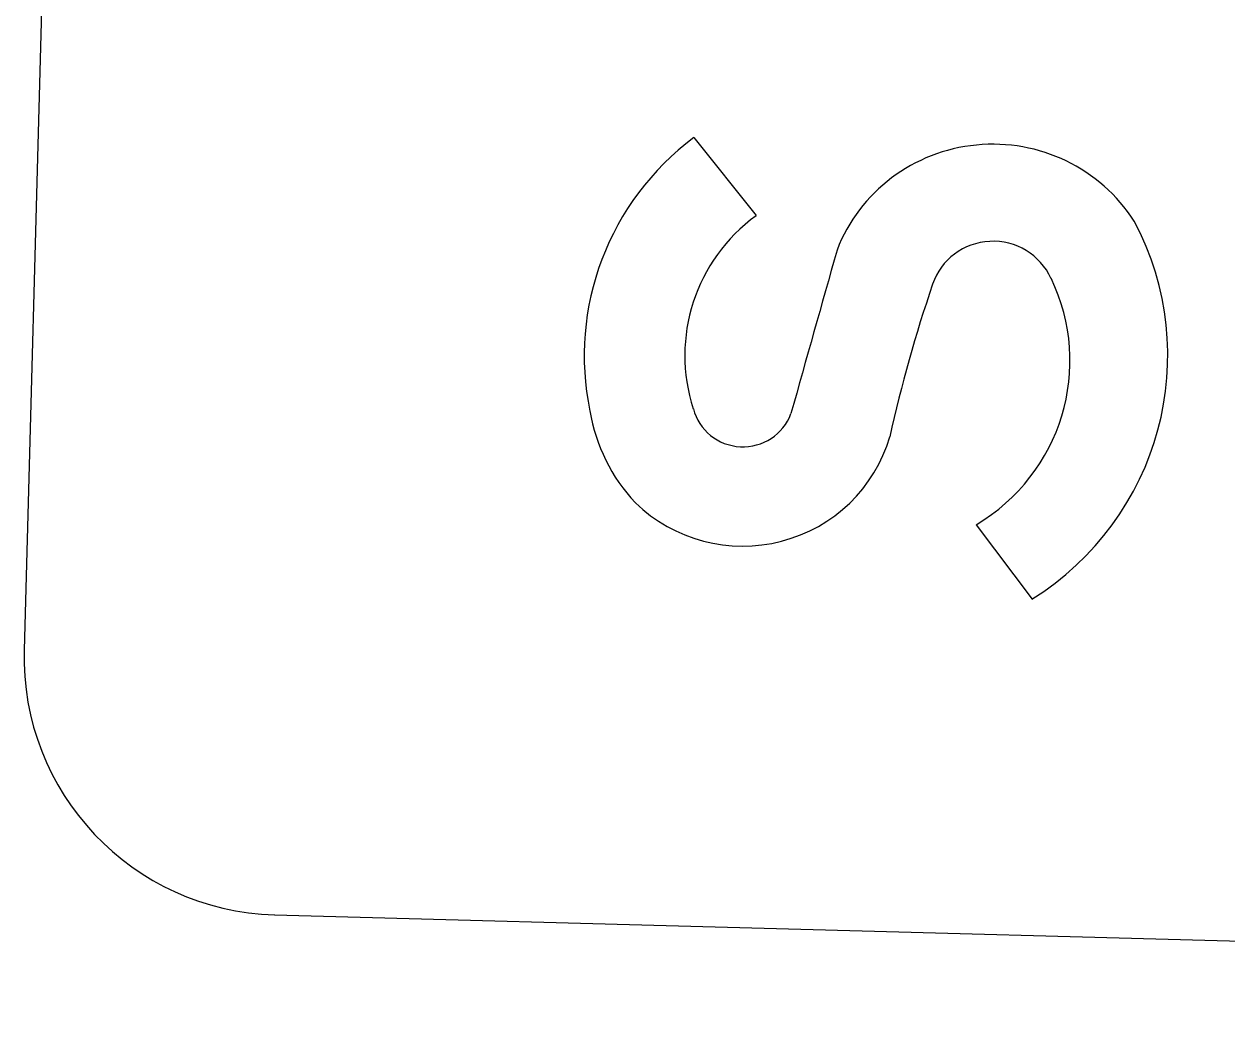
# Model space of a CAD drawing. Extents: x 2096670 to 2098561, y 684033 to 689893.
# Drawn here: x 2097358.09 to 2097383.29, y 687048.94 to 687069.71 of the extents above; entities that cross this region are included whole.
import ezdxf

# ---------------------------------------------------------------- set-up
doc = ezdxf.new("R2010")
doc.units = 0
doc.layers.add('Prop Sign E Keep Right CELL', color=7, linetype='Continuous')

msp = doc.modelspace()

# ---------------------------------------------------------------- linework, layer by layer
at = {"layer": 'Prop Sign E Keep Right CELL'}
for p, q in [((2097359.727, 687116.869), (2097358.092, 687056.596)), ((2097373.434, 687065.695), (2097372.132, 687067.329)), ((2097373.434, 687065.695), (2097372.132, 687067.329)), ((2097373.434, 687065.695), (2097372.132, 687067.329)), ((2097378.042, 687059.222), (2097379.215, 687057.663)), ((2097378.042, 687059.222), (2097379.215, 687057.663)), ((2097378.042, 687059.222), (2097379.215, 687057.663)), ((2097363.342, 687051.054), (2097441.473, 687048.939))]:
    msp.add_line(p, q, dxfattribs=at)
msp.add_arc((2097363.489, 687056.451), 5.397, 178.4491, 268.4491, dxfattribs=at)
for centre, major_axis, start_param, end_param in [((2097375.664, 687062.757), (-5.835, 0.158), 5.39109, 6.512443), ((2097375.664, 687062.757), (-5.835, 0.158), 5.39109, 6.512443), ((2097375.664, 687062.757), (-5.835, 0.158), 5.39109, 6.512443), ((2097378.39, 687063.748), (-3.494, 0.095), 3.730745, 5.946234), ((2097378.39, 687063.748), (-3.494, 0.095), 3.730745, 5.946234), ((2097378.39, 687063.748), (-3.494, 0.095), 3.730745, 5.946234), ((2097375.639, 687062.766), (-3.703, 0.1), 5.379097, 6.621038), ((2097375.639, 687062.766), (-3.703, 0.1), 5.379097, 6.621038), ((2097375.639, 687062.766), (-3.703, 0.1), 5.379097, 6.621038), ((2097375.917, 687062.769), (-6.134, 0.166), 2.16317, 3.653035), ((2097375.917, 687062.769), (-6.134, 0.166), 2.16317, 3.653035), ((2097375.917, 687062.769), (-6.134, 0.166), 2.16317, 3.653035), ((2097378.391, 687063.846), (-1.332, 0.036), 3.590487, 5.988914), ((2097378.391, 687063.846), (-1.332, 0.036), 3.590487, 5.988914), ((2097378.391, 687063.846), (-1.332, 0.036), 3.590487, 5.988914), ((2098761.376, 686682.893), (-1438.682, 38.952), 6.03777, 6.040278), ((2098761.376, 686682.893), (-1438.682, 38.952), 6.03777, 6.040278), ((2098761.376, 686682.893), (-1438.682, 38.952), 6.03777, 6.040278), ((2097375.935, 687062.658), (-4.068, 0.11), 2.139887, 3.613921), ((2097375.935, 687062.658), (-4.068, 0.11), 2.139887, 3.613921), ((2097375.935, 687062.658), (-4.068, 0.11), 2.139887, 3.613921), ((2097406.449, 687054.523), (-30.925, 0.837), 5.985413, 6.094332), ((2097406.449, 687054.523), (-30.925, 0.837), 5.985413, 6.094332), ((2097406.449, 687054.523), (-30.925, 0.837), 5.985413, 6.094332), ((2097373.653, 687062.197), (-3.754, 0.102), 0.188309, 0.774198), ((2097373.653, 687062.197), (-3.754, 0.102), 0.188309, 0.774198), ((2097373.653, 687062.197), (-3.754, 0.102), 0.188309, 0.774198), ((2097373.151, 687061.91), (-1.07, 0.029), 0.275374, 2.821771), ((2097373.151, 687061.91), (-1.07, 0.029), 0.275374, 2.821771), ((2097373.151, 687061.91), (-1.07, 0.029), 0.275374, 2.821771), ((2097373.146, 687061.934), (-3.205, 0.087), 0.820678, 2.88985), ((2097373.146, 687061.934), (-3.205, 0.087), 0.820678, 2.88985), ((2097373.146, 687061.934), (-3.205, 0.087), 0.820678, 2.88985)]:
    msp.add_ellipse(centre, major_axis=major_axis, ratio=0.985, start_param=start_param, end_param=end_param, dxfattribs=at)

doc.saveas('drawing.dxf')
